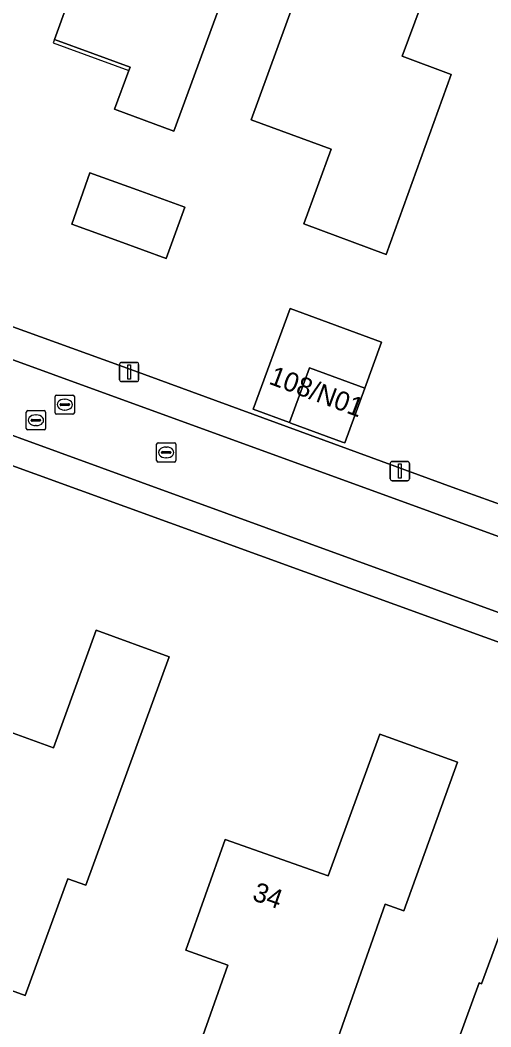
# Model space of a CAD drawing. Extents: x 155275 to 156265, y 382654 to 383635.
# Drawn here: x 155920.8 to 155945.3, y 382858.7 to 382911.1 of the extents above; entities that cross this region are included whole.
import ezdxf

# ---------------------------------------------------------------- set-up
doc = ezdxf.new("R2010")
doc.units = 0
for name, color, linetype in [('IMGEO_Erf', 7, 'Continuous'), ('IMGEO_Kolk', 7, 'Continuous'), ('IMGEO_Lichtmast', 7, 'Continuous'), ('IMGEO_Pand', 7, 'Continuous'), ('IMGEO_Pand_nummerreeks', 7, 'Continuous'), ('IMGEO_Pand_overbouw', 7, 'Continuous'), ('IMGEO_Rijbaan_lokaal_open', 7, 'Continuous'), ('IMGEO_Rioolput', 7, 'Continuous'), ('IMGEO_Voetpad_open', 7, 'Continuous')]:
    doc.layers.add(name, color=color, linetype=linetype)

msp = doc.modelspace()

# ---------------------------------------------------------------- linework, layer by layer
at = {"layer": 'IMGEO_Erf'}
for points in [[(155928.756, 382905.303), (155925.671, 382906.434), (155926.415, 382908.456), (155926.48, 382908.635), (155924.544, 382909.342), (155922.541, 382910.074), (155925.258, 382917.543), (155925.913, 382919.269), (155929.253, 382918.067), (155932.945, 382916.739), (155929.498, 382907.325)], [(155935.522, 382900.474), (155936.94, 382904.362), (155932.781, 382905.886), (155936.452, 382915.97), (155942.334, 382913.78), (155940.631, 382909.207), (155943.19, 382908.254), (155939.798, 382898.882)], [(155928.358, 382898.683), (155925.89, 382899.573), (155923.442, 382900.456), (155924.393, 382903.138), (155926.857, 382902.246), (155929.322, 382901.354)], [(155939.567, 382894.317), (155938.69, 382891.924), (155937.648, 382889.083), (155937.525, 382889.128), (155934.85, 382890.118), (155934.769, 382890.147), (155932.891, 382890.842), (155934.811, 382896.076)], [(155924.724, 382879.341), (155928.505, 382877.966), (155924.182, 382866.077), (155923.242, 382866.419), (155921.016, 382860.344), (155913.97, 382862.913), (155918.282, 382874.744), (155922.499, 382873.227)], [(155939.467, 382873.936), (155943.508, 382872.485), (155940.727, 382864.739), (155939.758, 382865.087), (155936.147, 382854.859), (155929.858, 382857.112), (155931.564, 382861.929), (155929.386, 382862.7), (155931.426, 382868.459), (155936.788, 382866.56)], [(155951.304, 382862.133), (155951.902, 382861.924), (155953.964, 382867.686), (155953.391, 382867.922), (155954.019, 382869.55), (155954.61, 382869.334), (155954.863, 382870.042), (155959.447, 382868.397), (155959.896, 382869.617), (155960.615, 382869.359), (155954.069, 382851.347), (155952.902, 382851.767), (155951.937, 382849.119), (155946.026, 382851.264), (155946.456, 382852.459), (155942.44, 382853.904), (155941.995, 382852.714), (155941.666, 382852.832), (155944.638, 382861.01), (155944.755, 382860.959), (155945.669, 382863.398), (155948.995, 382862.202), (155949.248, 382862.887)]]:
    msp.add_lwpolyline(points, close=True, dxfattribs=at)
for points in [[(155882.198, 382908.814), (155888.809, 382906.56), (155914.272, 382897.319), (155926.717, 382892.835), (155943.231, 382886.789), (155948.645, 382884.835), (155950.836, 382890.892), (155956.798, 382888.735), (155954.606, 382882.673), (155954.644, 382882.601), (155962.207, 382879.881), (155963.654, 382879.4), (155964.795, 382879.631), (155965.592, 382880.01), (155966.17, 382880.408), (155966.548, 382880.807), (155966.671, 382880.994), (155967.174, 382882.325), (155968.914, 382886.988), (155975.085, 382903.519)], [(155961.133, 382873.112), (155879.75, 382902.636)]]:
    msp.add_lwpolyline(points, dxfattribs=at)
at = {"layer": 'IMGEO_Kolk'}
for p, q in [((155927.858, 382888.164), (155927.858, 382889.016)), ((155927.933, 382889.09), (155928.785, 382889.09)), ((155928.346, 382888.87), (155928.371, 382888.87)), ((155928.859, 382889.016), (155928.859, 382888.164)), ((155928.117, 382888.584), (155928.117, 382888.596)), ((155928.555, 382888.547), (155928.157, 382888.547)), ((155928.16, 382888.633), (155928.558, 382888.633)), ((155928.369, 382888.31), (155928.344, 382888.31)), ((155928.601, 382888.596), (155928.601, 382888.584)), ((155928.785, 382888.09), (155927.933, 382888.09))]:
    msp.add_line(p, q, dxfattribs=at)
for points in [[(155927.858, 382888.164), (155927.858, 382889.016)], [(155927.933, 382889.09), (155928.785, 382889.09)], [(155928.859, 382889.016), (155928.859, 382888.164)], [(155928.785, 382888.09), (155927.933, 382888.09)]]:
    msp.add_lwpolyline(points, dxfattribs=at)
for centre, radius, start, end in [((155927.935, 382889.014), 0.0765, 91.552, 178.448), ((155927.935, 382889.014), 0.0765, 91.552, 178.448), ((155928.783, 382889.014), 0.0765, 1.552, 88.448), ((155928.783, 382889.014), 0.0765, 1.552, 88.448), ((155927.935, 382888.166), 0.0765, 181.552, 268.448), ((155927.935, 382888.166), 0.0765, 181.552, 268.448), ((155928.157, 382888.593), 0.0403, 85.8775, 175.7526), ((155928.154, 382888.583), 0.0366, 178.938, 274.7102), ((155928.558, 382888.59), 0.043, 264.8664, 352.4533), ((155928.562, 382888.595), 0.0386, 1.7309, 96.639), ((155928.783, 382888.166), 0.0765, 271.552, 358.448), ((155928.783, 382888.166), 0.0765, 271.552, 358.448)]:
    msp.add_arc(centre, radius, start, end, dxfattribs=at)
for centre, major_axis, ratio, start_param, end_param in [((155928.345, 382888.59), (-0.387, 0.002), 0.722429, 4.712389, 7.853982), ((155928.37, 382888.59), (-0.39, 0.002), 0.717154, 1.570796, 4.712389)]:
    msp.add_ellipse(centre, major_axis=major_axis, ratio=ratio, start_param=start_param, end_param=end_param, dxfattribs=at)
at = {"layer": 'IMGEO_Lichtmast'}
for p, q in [((155925.936, 382892.37), (155925.936, 382893.17)), ((155925.936, 382893.17), (155925.936, 382892.37)), ((155926.036, 382893.27), (155926.826, 382893.27)), ((155926.826, 382893.27), (155926.036, 382893.27)), ((155926.926, 382893.17), (155926.926, 382892.37)), ((155926.926, 382892.37), (155926.926, 382893.17)), ((155926.826, 382892.27), (155926.036, 382892.27)), ((155926.036, 382892.27), (155926.826, 382892.27)), ((155940.019, 382887.218), (155940.019, 382888.018)), ((155940.019, 382888.018), (155940.019, 382887.218)), ((155940.119, 382888.118), (155940.909, 382888.118)), ((155940.909, 382888.118), (155940.119, 382888.118)), ((155941.009, 382888.018), (155941.009, 382887.218)), ((155941.009, 382887.218), (155941.009, 382888.018)), ((155940.909, 382887.118), (155940.119, 382887.118)), ((155940.119, 382887.118), (155940.909, 382887.118))]:
    msp.add_line(p, q, dxfattribs=at)
for points in [[(155926.356, 382893.145), (155926.506, 382893.145), (155926.506, 382892.395), (155926.356, 382892.395), (155926.356, 382893.145)], [(155940.439, 382887.993), (155940.589, 382887.993), (155940.589, 382887.243), (155940.439, 382887.243), (155940.439, 382887.993)]]:
    msp.add_lwpolyline(points, dxfattribs=at)
for centre, start, end in [((155926.036, 382893.17), 90, 180), ((155926.036, 382893.17), 90, 180), ((155926.826, 382893.17), 0, 90), ((155926.826, 382893.17), 360, 90), ((155926.036, 382892.37), 180, 270), ((155926.036, 382892.37), 180, 270), ((155926.826, 382892.37), 270, 0), ((155926.826, 382892.37), 270, 0), ((155940.119, 382888.018), 90, 180), ((155940.119, 382888.018), 90, 180), ((155940.909, 382888.018), 0, 90), ((155940.909, 382888.018), 360, 90), ((155940.119, 382887.218), 180, 270), ((155940.119, 382887.218), 180, 270), ((155940.909, 382887.218), 270, 0), ((155940.909, 382887.218), 270, 0)]:
    msp.add_arc(centre, 0.1, start, end, dxfattribs=at)
at = {"layer": 'IMGEO_Pand'}
for points in [[(155932.945, 382916.739), (155929.253, 382918.067), (155925.913, 382919.269), (155925.258, 382917.543), (155922.541, 382910.074), (155924.544, 382909.342), (155926.48, 382908.635), (155926.415, 382908.456), (155925.671, 382906.434), (155928.756, 382905.303), (155929.498, 382907.325)], [(155942.334, 382913.78), (155936.452, 382915.97), (155932.781, 382905.886), (155936.94, 382904.362), (155935.522, 382900.474), (155939.798, 382898.882), (155943.19, 382908.254), (155940.631, 382909.207)], [(155924.393, 382903.138), (155923.442, 382900.456), (155925.89, 382899.573), (155928.358, 382898.683), (155929.322, 382901.354), (155926.857, 382902.246)], [(155939.567, 382894.317), (155934.811, 382896.076), (155932.891, 382890.842), (155934.769, 382890.147), (155935.809, 382892.981), (155938.69, 382891.924)], [(155938.69, 382891.924), (155935.809, 382892.981), (155934.769, 382890.147), (155934.85, 382890.118), (155937.525, 382889.128), (155937.648, 382889.083)], [(155928.505, 382877.966), (155924.724, 382879.341), (155922.499, 382873.227), (155918.282, 382874.744), (155913.97, 382862.913), (155921.016, 382860.344), (155923.242, 382866.419), (155924.182, 382866.077)], [(155943.508, 382872.485), (155939.467, 382873.936), (155936.788, 382866.56), (155931.426, 382868.459), (155929.386, 382862.7), (155931.564, 382861.929), (155929.858, 382857.112), (155936.147, 382854.859), (155939.758, 382865.087), (155940.727, 382864.739)], [(155960.615, 382869.359), (155959.896, 382869.617), (155959.447, 382868.397), (155954.863, 382870.042), (155954.61, 382869.334), (155954.019, 382869.55), (155953.391, 382867.922), (155953.964, 382867.686), (155951.902, 382861.924), (155951.304, 382862.133), (155949.248, 382862.887), (155948.995, 382862.202), (155945.669, 382863.398), (155944.755, 382860.959), (155944.638, 382861.01), (155941.666, 382852.832), (155941.995, 382852.714), (155942.44, 382853.904), (155946.456, 382852.459), (155946.026, 382851.264), (155951.937, 382849.119), (155952.902, 382851.767), (155954.069, 382851.347)]]:
    msp.add_lwpolyline(points, close=True, dxfattribs=at)
at = {"layer": 'IMGEO_Pand_overbouw'}
msp.add_lwpolyline([(155926.415, 382908.456), (155926.48, 382908.635), (155924.544, 382909.342), (155922.541, 382910.074), (155922.473, 382909.885)], close=True, dxfattribs=at)
at = {"layer": 'IMGEO_Rijbaan_lokaal_open'}
msp.add_lwpolyline([(155883.262, 382906.894), (155880.59, 382907.807), (155876.928, 382909.197), (155875.66, 382905.722), (155879.327, 382904.418), (155961.883, 382874.346), (155965.631, 382872.963), (155966.906, 382876.487), (155963.18, 382877.844), (155961.679, 382878.39)], close=True, dxfattribs=at)
at = {"layer": 'IMGEO_Rioolput'}
for p, q in [((155922.583, 382890.649), (155922.583, 382891.501)), ((155922.658, 382891.575), (155923.51, 382891.575)), ((155923.071, 382891.355), (155923.096, 382891.355)), ((155923.584, 382891.501), (155923.584, 382890.649)), ((155921.155, 382890.762), (155922.007, 382890.762)), ((155922.842, 382891.069), (155922.842, 382891.081)), ((155923.28, 382891.032), (155922.882, 382891.032)), ((155922.885, 382891.118), (155923.283, 382891.118)), ((155923.094, 382890.795), (155923.069, 382890.795)), ((155923.326, 382891.081), (155923.326, 382891.069)), ((155921.08, 382889.836), (155921.08, 382890.688)), ((155921.339, 382890.256), (155921.339, 382890.268)), ((155921.382, 382890.305), (155921.78, 382890.305)), ((155921.568, 382890.542), (155921.593, 382890.542)), ((155921.823, 382890.268), (155921.823, 382890.256)), ((155922.081, 382890.688), (155922.081, 382889.836)), ((155923.51, 382890.575), (155922.658, 382890.575)), ((155922.007, 382889.762), (155921.155, 382889.762)), ((155921.777, 382890.219), (155921.379, 382890.219)), ((155921.591, 382889.982), (155921.566, 382889.982))]:
    msp.add_line(p, q, dxfattribs=at)
for points in [[(155922.583, 382890.649), (155922.583, 382891.501)], [(155922.658, 382891.575), (155923.51, 382891.575)], [(155923.584, 382891.501), (155923.584, 382890.649)], [(155921.155, 382890.762), (155922.007, 382890.762)], [(155921.08, 382889.836), (155921.08, 382890.688)], [(155922.081, 382890.688), (155922.081, 382889.836)], [(155923.51, 382890.575), (155922.658, 382890.575)], [(155922.007, 382889.762), (155921.155, 382889.762)]]:
    msp.add_lwpolyline(points, dxfattribs=at)
for centre, radius, start, end in [((155922.66, 382891.499), 0.0765, 91.552, 178.448), ((155922.66, 382891.499), 0.0765, 91.552, 178.448), ((155923.508, 382891.499), 0.0765, 1.552, 88.448), ((155923.508, 382891.499), 0.0765, 1.552, 88.448), ((155921.157, 382890.686), 0.0765, 91.552, 178.448), ((155921.157, 382890.686), 0.0765, 91.552, 178.448), ((155922.005, 382890.686), 0.0765, 1.552, 88.448), ((155922.005, 382890.686), 0.0765, 1.552, 88.448), ((155922.882, 382891.078), 0.0403, 85.8775, 175.7526), ((155922.879, 382891.068), 0.0366, 178.938, 274.7102), ((155923.283, 382891.075), 0.043, 264.8664, 352.4533), ((155923.287, 382891.08), 0.0386, 1.7309, 96.639), ((155921.379, 382890.265), 0.0403, 85.8775, 175.7526), ((155921.376, 382890.255), 0.0366, 178.938, 274.7102), ((155921.78, 382890.262), 0.043, 264.8664, 352.4533), ((155921.784, 382890.267), 0.0386, 1.7309, 96.639), ((155922.66, 382890.651), 0.0765, 181.552, 268.448), ((155922.66, 382890.651), 0.0765, 181.552, 268.448), ((155923.508, 382890.651), 0.0765, 271.552, 358.448), ((155923.508, 382890.651), 0.0765, 271.552, 358.448), ((155921.157, 382889.838), 0.0765, 181.552, 268.448), ((155921.157, 382889.838), 0.0765, 181.552, 268.448), ((155922.005, 382889.838), 0.0765, 271.552, 358.448), ((155922.005, 382889.838), 0.0765, 271.552, 358.448)]:
    msp.add_arc(centre, radius, start, end, dxfattribs=at)
for centre, major_axis, ratio, start_param, end_param in [((155923.07, 382891.075), (-0.387, 0.002), 0.722429, 4.712389, 7.853982), ((155923.095, 382891.075), (-0.39, 0.002), 0.717154, 1.570796, 4.712389), ((155921.567, 382890.262), (-0.387, 0.002), 0.722429, 4.712389, 7.853982), ((155921.592, 382890.262), (-0.39, 0.002), 0.717154, 1.570796, 4.712389)]:
    msp.add_ellipse(centre, major_axis=major_axis, ratio=ratio, start_param=start_param, end_param=end_param, dxfattribs=at)
at = {"layer": 'IMGEO_Voetpad_open'}
for points in [[(155881.151, 382909.445), (155880.59, 382907.807), (155883.262, 382906.894), (155961.679, 382878.39), (155962.207, 382879.881), (155954.644, 382882.601), (155954.606, 382882.673)], [(155954.606, 382882.673), (155948.645, 382884.835), (155943.231, 382886.789), (155926.717, 382892.835), (155914.272, 382897.319), (155888.809, 382906.56), (155882.198, 382908.814)], [(155961.349, 382872.983), (155961.883, 382874.346), (155879.327, 382904.418)], [(155879.75, 382902.636), (155961.133, 382873.112)]]:
    msp.add_lwpolyline(points, dxfattribs=at)

# ---------------------------------------------------------------- texts
at = {"layer": 'IMGEO_Pand_nummerreeks'}
for s, rotation, p in [('108/N01', 339.4938, (155933.649, 382892.174)), ('34', 340.4979, (155932.785, 382865.325))]:
    msp.add_text(s, height=1, rotation=rotation, dxfattribs=at).set_placement(p)

doc.saveas('drawing.dxf')
